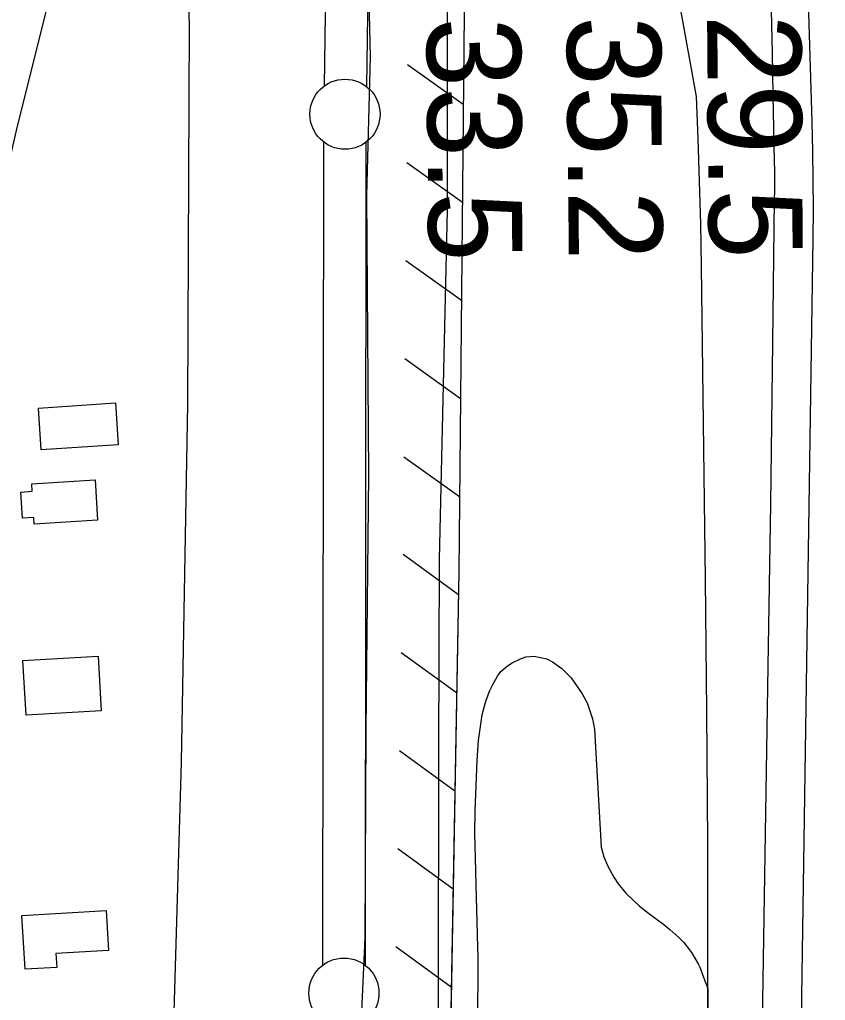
# Model space of a CAD drawing. Extents: x 3297716 to 3335574, y 688621 to 713991.
# Drawn here: x 3321928 to 3322503, y 709284 to 709984 of the extents above; entities that cross this region are included whole.
import ezdxf

# ---------------------------------------------------------------- set-up
doc = ezdxf.new("R2010")
doc.units = 0
for name, color, linetype in [('V-BLDG-OTLN', 7, 'Continuous'), ('V-FLOD-BASE', 7, 'Continuous'), ('V-LEVE-TOET', 7, 'Continuous'), ('V-RIVR-EDGE', 7, 'Continuous'), ('V-RIVR-RANG', 7, 'Continuous'), ('V-ROAD-CNTR', 7, 'Continuous'), ('V-RRAP-FSHR', 7, 'Continuous'), ('V-SITE-VEGE', 7, 'Continuous'), ('V-SURV-LINE', 7, 'Continuous'), ('V-TOPO-MAJR', 7, 'Continuous'), ('V-TOPO-MINR', 7, 'Continuous')]:
    doc.layers.add(name, color=color, linetype=linetype)

msp = doc.modelspace()

# ---------------------------------------------------------------- linework, layer by layer
at = {"layer": 'V-BLDG-OTLN'}
for points in [[(3321941.84, 709706.78), (3321996.77, 709710.47), (3321998.78, 709680.62), (3321943.85, 709676.92)], [(3321937.1, 709652.83), (3321982.21, 709655.61), (3321983.98, 709626.83), (3321938.77, 709624.05), (3321938.47, 709628.82), (3321930.39, 709628.33), (3321929.24, 709646.9), (3321937.43, 709647.41)], [(3321930.69, 709526.69), (3321984.3, 709529.78), (3321986.54, 709490.78), (3321932.94, 709487.69)], [(3321930.01, 709344.75), (3321990.15, 709348.24), (3321991.8, 709319.71), (3321954.31, 709317.53), (3321954.89, 709307.65), (3321932.23, 709306.34)]]:
    msp.add_lwpolyline(points, close=True, dxfattribs=at)
at = {"layer": 'V-FLOD-BASE'}
msp.add_lwpolyline([(3322283.38, 707339.28), (3322267.67, 707568.06), (3322251.91, 707811.83), (3322237.9, 708034.03), (3322219.46, 708243.36), (3322207.78, 708415.65), (3322197.85, 708576.41), (3322180.84, 708821.54), (3322168.37, 709013.68), (3322166.56, 709050.26), (3322166.33, 709113.37), (3322168.8, 709192.15), (3322174.86, 709328.8), (3322175.54, 709477.4), (3322177.53, 709659.2), (3322176.04, 709858.6), (3322178.66, 709957.58), (3322177.18, 710018.91), (3322175.02, 710095.92), (3322174.62, 710102.45)], dxfattribs=at)
at = {"layer": 'V-LEVE-TOET'}
for points in [[(3322153.14, 707323.81), (3322148.32, 707426.9), (3322134.1, 707655.05), (3322114.83, 707945.42), (3322088.18, 708308.31), (3322061.58, 708637.8), (3322043.97, 708883.81), (3322035.77, 709178.51), (3322043.86, 709454.18), (3322048.42, 709709.53), (3322049.52, 709980.7), (3322047.78, 710031.38), (3322046.48, 710045.61), (3322041.38, 710064.95), (3322034.16, 710082.31), (3322024.16, 710101.64), (3322018.75, 710120.99)], [(3322337.34, 707416.59), (3322325.47, 707586.26), (3322313.25, 707778.24), (3322295.92, 707997.7), (3322280.54, 708204.07), (3322267.53, 708438.85), (3322249.6, 708674.45), (3322232.12, 708890.2), (3322226.6, 709016.84), (3322223.19, 709087.01), (3322227.2, 709282.08), (3322227.53, 709462.41), (3322227.97, 709598.74), (3322233.53, 709848.02), (3322233.63, 710003.78)]]:
    msp.add_lwpolyline(points, dxfattribs=at)
at = {"layer": 'V-RIVR-EDGE'}
msp.add_spline([(3322364.99, 712205.12), (3322362.46, 712194.97), (3322352.43, 712158.52), (3322339.05, 712111.71), (3322335.7, 712097.63), (3322335.26, 712089.76), (3322335.24, 712081.05), (3322341.01, 712066.12), (3322354.54, 712007.23), (3322363.96, 711963.27), (3322371.32, 711919.73), (3322379.03, 711854.22), (3322386.78, 711802.39), (3322389.99, 711760.11), (3322391.01, 711668.92), (3322387.59, 711627.89), (3322384.64, 711608), (3322381.64, 711568.22), (3322378.27, 711547.5), (3322372.01, 711530.94), (3322369.5, 711519.34), (3322368.63, 711504.42), (3322371.9, 711483.69), (3322383.42, 711448.43), (3322398.66, 711411.5), (3322413.46, 711361.31), (3322426.2, 711317.35), (3322438.95, 711276.7), (3322465.29, 711204.1), (3322489.17, 711136.48), (3322500.29, 711109.51), (3322506.05, 711092.5), (3322508.48, 711069.7), (3322510.47, 711035.7), (3322509.53, 710991.77), (3322507.38, 710958.2), (3322504.41, 710931.27), (3322503.88, 710886.51), (3322505.47, 710856.24), (3322506.6, 710810.65), (3322523.47, 710759.63), (3322543.63, 710700.3), (3322548.95, 710672.11), (3322550.11, 710641.02), (3322548.36, 710603.3), (3322545.82, 710581.34), (3322539.56, 710563.12), (3322537.88, 710556.49), (3322537.05, 710552.35), (3322537.03, 710544.06), (3322538.66, 710536.6), (3322543.62, 710529.54), (3322550.26, 710531.59), (3322552.74, 710530.76), (3322553.56, 710527.85), (3322552.72, 710522.47), (3322549.39, 710516.67), (3322538.58, 710501.36), (3322522.78, 710482.75), (3322511.55, 710465.37), (3322496.56, 710440.12), (3322492.81, 710428.94), (3322491.12, 710417.76), (3322491.09, 710406.98), (3322491.08, 710402.01), (3322489, 710397.45), (3322486.49, 710391.24), (3322488.14, 710387.09), (3322492.27, 710381.28), (3322500.95, 710371.72), (3322505.49, 710361.77), (3322509.2, 710353.05), (3322513.33, 710347.65), (3322522.02, 710343.07), (3322528.65, 710343.06), (3322533.63, 710342.63), (3322536.93, 710339.31), (3322543.55, 710335.14), (3322544.37, 710328.92), (3322548.09, 710327.26), (3322557.63, 710328.89), (3322561.36, 710328.88), (3322563.83, 710322.66), (3322565.05, 710310.64), (3322563.38, 710307.32), (3322558.4, 710303.19), (3322555.07, 710299.88), (3322555.89, 710294.08), (3322562.9, 710282.04), (3322564.13, 710275.41), (3322563.7, 710269.19), (3322565.34, 710259.65), (3322569.04, 710248.04), (3322568.2, 710245.14), (3322568.19, 710241.41), (3322569.01, 710238.09), (3322571.48, 710231.45), (3322569.81, 710224.41), (3322571.46, 710220.26), (3322576.82, 710209.06), (3322579.68, 710194.54), (3322583.37, 710177.96), (3322584.97, 710153.91), (3322584.49, 710129.46), (3322579.42, 710088.85), (3322576.04, 710062.33), (3322571.81, 710027.11), (3322566.37, 710005.99), (3322566.75, 709993.97), (3322563.8, 709972.84), (3322560.4, 709938.86), (3322559.5, 709911.09), (3322560.69, 709890.36), (3322561.09, 709882.48), (3322560.25, 709879.17), (3322557.33, 709870.47), (3322556.08, 709867.58), (3322555.66, 709864.67), (3322561.03, 709860.52), (3322562.26, 709853.47), (3322562.24, 709846.42), (3322559.74, 709840.62), (3322552.26, 709830.7), (3322547.69, 709827.39), (3322543.54, 709827.82), (3322538.55, 709819.12), (3322537.7, 709812.91), (3322539.34, 709805.03), (3322544.71, 709798.38), (3322550.51, 709796.3), (3322550.93, 709797.95), (3322553.01, 709800.85), (3322555.5, 709801.26), (3322556.74, 709798.77), (3322559.19, 709784.26), (3322561.65, 709774.3), (3322563.29, 709766.42), (3322565.77, 709763.52), (3322569.08, 709762.26), (3322568.22, 709748.17), (3322567.79, 709744.86), (3322563.23, 709744.87), (3322561.95, 709730.37), (3322558.59, 709709.24), (3322556.49, 709700.12), (3322553.95, 709678.16), (3322552.28, 709674.85), (3322548.54, 709669.06), (3322546.86, 709659.53), (3322546.41, 709647.51), (3322543.45, 709621.4), (3322542.17, 709607.73), (3322540.07, 709594.88), (3322536.28, 709574.17), (3322535.02, 709565.47), (3322534.57, 709552.21), (3322535.79, 709541.01), (3322534.54, 709537.28), (3322529.13, 709531.08), (3322525.37, 709519.48), (3322521.19, 709505.4), (3322521.18, 709501.67), (3322528.2, 709490.88), (3322529.84, 709480.93), (3322528.96, 709461.86), (3322524.37, 709449.85), (3322523.95, 709445.3), (3322524.35, 709440.74), (3322528.07, 709436.58), (3322535.07, 709418.74), (3322539.56, 709388.06), (3322541.16, 709365.67), (3322541.14, 709358.63), (3322544.84, 709344.52), (3322543.99, 709335.82), (3322543.98, 709331.68), (3322545.21, 709326.29), (3322547.68, 709322.96), (3322548.49, 709314.26), (3322551.35, 709295.18), (3322551.33, 709287.31), (3322553.79, 709276.11), (3322555.84, 709267.82), (3322554.16, 709261.19), (3322554.13, 709249.17), (3322554.51, 709235.91), (3322554.07, 709221.81), (3322554.04, 709210.21), (3322556.9, 709194.87), (3322557.7, 709182.84), (3322555.6, 709172.07), (3322552.25, 709158.4), (3322550.57, 709150.95), (3322552.6, 709131.87), (3322552.58, 709123.17), (3322550.46, 709104.94), (3322549.15, 709079.24), (3322547.03, 709058.11), (3322545.75, 709044.44), (3322545.73, 709036.56), (3322545.28, 709021.23), (3322543.57, 709000.51), (3322541.86, 708980.2), (3322541.39, 708954.92), (3322543.4, 708933.36), (3322540.47, 708918.86), (3322544.98, 708901.85), (3322547.43, 708885.68), (3322547.41, 708878.64), (3322545.32, 708869.94), (3322545.3, 708863.31), (3322551.51, 708858.32), (3322551.49, 708850.44), (3322554.33, 708825.57), (3322555.92, 708796.55), (3322557.09, 708769.6), (3322556.64, 708754.27), (3322561.6, 708746.8), (3322561.58, 708739.75), (3322561.12, 708721.51), (3322558.99, 708698.31), (3322556.49, 708693.76), (3322556.05, 708683.39), (3322556.84, 708668.89), (3322559.31, 708659.35), (3322558.43, 708639.04), (3322556.32, 708624.54), (3322557.11, 708607.54), (3322557.89, 708588.89), (3322554.89, 708548.28), (3322552.3, 708509.73), (3322550.54, 708467.88), (3322547.98, 708437.21), (3322545.83, 708403.64), (3322542.03, 708377.95), (3322537.42, 708356.41), (3322537.79, 708340.25), (3322537.75, 708324.08), (3322539.37, 708307.5), (3322544.3, 708291.74), (3322549.24, 708274.73), (3322554.17, 708256.89), (3322557.42, 708232.43), (3322559.41, 708196.37), (3322557.7, 708178.96), (3322555.59, 708162.39), (3322553.89, 708145.81), (3322550.56, 708140.02), (3322546.82, 708134.23), (3322546.39, 708130.08), (3322550.09, 708118.88), (3322550.08, 708113.08), (3322548.82, 708106.86), (3322545.48, 708096.51), (3322546.29, 708087.8), (3322546.68, 708080.34), (3322551.22, 708069.14), (3322550.79, 708063.34), (3322554.03, 708033.49), (3322555.64, 708012.76), (3322556.44, 708002.81), (3322559.75, 708002.39), (3322562.65, 708000.72), (3322561.4, 707998.65), (3322559.32, 707995.34), (3322558.89, 707989.96), (3322560.93, 707975.86), (3322561.3, 707958.45), (3322560.83, 707934), (3322559.14, 707922.39), (3322559.54, 707914.93), (3322559.91, 707897.94), (3322563.18, 707880.94), (3322566.82, 707842.79), (3322570.09, 707822.89), (3322575, 707799.67), (3322576.21, 707785.57), (3322579.08, 707772.72), (3322585.25, 707751.56), (3322584.81, 707744.1), (3322582.3, 707731.26), (3322582.28, 707723.8), (3322585.16, 707715.5), (3322590.52, 707706.37), (3322595.47, 707697.24), (3322596.28, 707688.95), (3322602.87, 707671.94), (3322604.09, 707662.4), (3322604.49, 707655.35), (3322606.49, 707625.09), (3322606.83, 707594.83), (3322606.8, 707582.81), (3322609.26, 707574.1), (3322615.47, 707568.7), (3322615.46, 707566.63), (3322614.2, 707561.24), (3322610.04, 707555.04), (3322610.86, 707548.4), (3322615.37, 707530.57), (3322620.31, 707515.63), (3322629.78, 707489.91), (3322645.04, 707459.62), (3322665.68, 707425.99), (3322676.82, 707406.9), (3322680.55, 707403.57), (3322685.93, 707403.56), (3322687.59, 707402.73), (3322686.72, 707386.98), (3322685.86, 707372.47), (3322684.18, 707365.43), (3322680.85, 707359.64), (3322679.18, 707355.08), (3322679.17, 707348.45), (3322686.18, 707336.83), (3322686.17, 707332.68), (3322679.46, 707298.3), (3322677.36, 707286.7), (3322675.69, 707283.39), (3322652.87, 707273.49), (3322627.97, 707261.12), (3322614.27, 707252.45), (3322610.53, 707249.14), (3322607.61, 707242.11), (3322606.31, 707220.14), (3322607.1, 707200.66), (3322607.91, 707195.27), (3322610.81, 707194.02), (3322615.36, 707189.03), (3322616.16, 707180.33), (3322620.7, 707169.12), (3322627.29, 707155.43), (3322632.66, 707145.47), (3322645.47, 707129.27), (3322656.61, 707110.18), (3322657.42, 707102.3), (3322662.39, 707100.22), (3322668.18, 707096.89), (3322678.11, 707087.74), (3322682.23, 707077.79), (3322683.44, 707064.93), (3322690.45, 707051.65), (3322697.04, 707032.98), (3322704.9, 707025.5), (3322712.34, 707018.85), (3322723.92, 707010.54), (3322739.25, 707004.7), (3322741.73, 707002.2), (3322742.54, 706997.64), (3322744.16, 706979.4), (3322740.39, 706966.15), (3322738.72, 706959.52), (3322739.11, 706951.64), (3322742.83, 706944.59), (3322755.65, 706933.78), (3322761.85, 706925.89), (3322765.14, 706917.18), (3322765.96, 706913.44), (3322771.76, 706909.7), (3322774.23, 706906.38), (3322770.48, 706896.44), (3322766.75, 706895.2), (3322763.83, 706888.99), (3322762.97, 706876.15), (3322762.92, 706855.84)], degree=3, dxfattribs=at)
at = {"layer": 'V-ROAD-CNTR'}
msp.add_lwpolyline([(3321969.12, 710116.18), (3321956.09, 710026.33), (3321926, 709904.95), (3321899.27, 709789.3), (3321886.9, 709709.97), (3321878.52, 709586.55), (3321868.16, 709529.46), (3321868.54, 709427.98), (3321868.49, 709313.63), (3321877.76, 709080.91), (3321898.65, 708818.81), (3321918.43, 708500.72), (3321958.29, 707976), (3321968.21, 707865.35), (3321974.32, 707797.52), (3321983.81, 707756.8), (3321668.52, 707736.41), (3321277.9, 707723.68)], dxfattribs=at)
at = {"layer": 'V-RRAP-FSHR'}
for p, q in [((3322244.88, 709923.47), (3322205.16, 709951.86)), ((3322244.21, 709853.47), (3322204.48, 709881.87)), ((3322243.53, 709783.48), (3322203.8, 709811.87)), ((3322242.86, 709713.48), (3322203.13, 709741.87)), ((3322242.18, 709643.48), (3322202.45, 709671.88)), ((3322241.36, 709573.49), (3322201.88, 709602.22)), ((3322240.1, 709503.5), (3322200.61, 709532.23)), ((3322238.83, 709433.51), (3322199.34, 709462.24)), ((3322237.56, 709363.52), (3322198.08, 709392.25)), ((3322236.29, 709293.54), (3322196.81, 709322.26))]:
    msp.add_line(p, q, dxfattribs=at)
for points in [[(3322246.24, 710063.46), (3322241.66, 709589.94), (3322233.73, 709152.08), (3322266.26, 708633.09), (3322303.11, 707995.38), (3322358.1, 707243.14)], [(3322246.24, 710063.46), (3322241.66, 709589.94), (3322234.11, 709172.75)]]:
    msp.add_lwpolyline(points, dxfattribs=at)
at = {"layer": 'V-SITE-VEGE'}
msp.add_lwpolyline([(3322255.16, 709265.03), (3322255.57, 709314.51), (3322254.92, 709330.36), (3322254.8, 709340.58), (3322254.02, 709366.12), (3322253.92, 709376.59), (3322253.18, 709403.41), (3322253.31, 709419.48), (3322254.71, 709455.4), (3322255.78, 709469.65), (3322258.28, 709487.92), (3322259.78, 709493.48), (3322261.24, 709498.27), (3322263.81, 709505.32), (3322266.02, 709509.57), (3322269.32, 709515.56), (3322271.74, 709518.78), (3322276.5, 709522.94), (3322279.64, 709525.11), (3322285.62, 709527.93), (3322289.5, 709529.31), (3322295.4, 709529.85), (3322304.51, 709527.96), (3322308.5, 709525.76), (3322315.2, 709520.91), (3322321.59, 709514.53), (3322323.53, 709511.9), (3322329.56, 709502.99), (3322333.13, 709496.47), (3322337.02, 709485.09), (3322338.5, 709477.38), (3322343.13, 709393.5), (3322345.15, 709386.53), (3322347.71, 709380.31), (3322352.23, 709371.97), (3322355.37, 709367.25), (3322360.72, 709360.66), (3322370.56, 709351.34), (3322377, 709346.24), (3322387.91, 709338.16), (3322392.11, 709334.68), (3322398.52, 709329.07), (3322402.21, 709325.35), (3322406.34, 709320.08), (3322407.54, 709318.25), (3322412.33, 709310.15), (3322413.51, 709307.81), (3322416.52, 709300.04), (3322419.29, 709292.53), (3322419.45, 709263.95)], dxfattribs=at)
at = {"layer": 'V-SURV-LINE'}
for points in [[(3322145.77, 709936.71), (3322149.03, 710157.31)], [(3322179.03, 710156.86), (3322175.76, 709936.26)], [(3322144.76, 709309.34), (3322145.45, 709896.56)], [(3322175.45, 709896.52), (3322174.76, 709309.3)]]:
    msp.add_lwpolyline(points, dxfattribs=at)
for centre in [(3322160.47, 709916.51), (3322159.74, 709289.35)]:
    msp.add_circle(centre, 25, dxfattribs=at)
at = {"layer": 'V-TOPO-MAJR'}
msp.add_lwpolyline([(3322464.58, 709990.82), (3322465.2, 709960.42), (3322465.78, 709930.01), (3322466.64, 709882.91), (3322466.74, 709876.05), (3322466.79, 709869.2), (3322466.78, 709862.34), (3322466.73, 709855.48), (3322465.49, 709753.67), (3322464.75, 709695.91), (3322463.96, 709638.15), (3322463.11, 709580.39), (3322462.2, 709522.63), (3322454.67, 709059.65), (3322454.42, 709040.06), (3322454.26, 709020.47), (3322454.23, 709000.87), (3322454.3, 708981.28), (3322456.05, 708720.5), (3322457.82, 708572.94), (3322460.61, 708425.4)], dxfattribs=at)
at = {"layer": 'V-TOPO-MINR'}
for points in [[(3322306.2, 710508.67), (3322410.87, 709929.12), (3322412.15, 709898.87), (3322413.22, 709868.62), (3322413.97, 709838.36), (3322414.52, 709808.09), (3322417.39, 709584.45), (3322418.36, 709490.38), (3322419, 709396.32), (3322419.16, 709302.25), (3322418.99, 709208.18), (3322418.5, 709095.1), (3322418.37, 709057.57), (3322418.3, 709020.04), (3322418.29, 708982.52), (3322418.34, 708944.99), (3322418.44, 708903.09), (3322418.91, 708844.61), (3322419.83, 708786.15), (3322421.44, 708727.7), (3322423.5, 708669.27), (3322455.14, 707898.77)], [(3322489.69, 710035.8), (3322493.5, 709911.07), (3322494, 709890.28), (3322494.3, 709869.49), (3322494.33, 709848.69), (3322494.16, 709827.9), (3322486.16, 709286.86), (3322485.54, 709242.52), (3322484.95, 709198.18), (3322484.42, 709153.84), (3322483.94, 709109.5), (3322483.13, 709031.01), (3322483.09, 709025.91), (3322483.09, 709020.81), (3322483.12, 709015.71), (3322483.18, 709010.61), (3322496.28, 708169.82)]]:
    msp.add_lwpolyline(points, dxfattribs=at)

# ---------------------------------------------------------------- texts
at = {"layer": 'V-RIVR-RANG'}
for s, p in [('33.5', (3322218.74, 709985.38)), ('35.2', (3322318.74, 709986.43)), ('29.5', (3322418.73, 709987.48))]:
    msp.add_text(s, height=67, rotation=270.45833, dxfattribs=at).set_placement(p)

doc.saveas('drawing.dxf')
